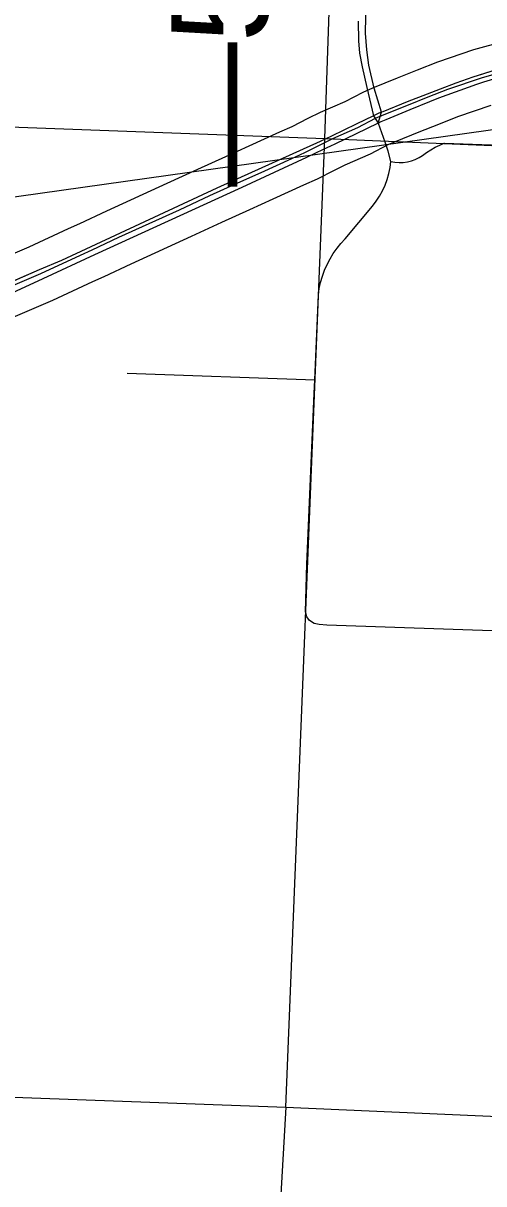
# Model space of a CAD drawing. Extents: x -132.8 to -73.3, y -60 to -26.
# Drawn here: x -124.262 to -123.787, y -53.272 to -52.075 of the extents above; entities that cross this region are included whole.
import ezdxf

# ---------------------------------------------------------------- set-up
doc = ezdxf.new("R2010")
doc.units = 0
for name, color, linetype in [('tdCoCityStreetMajor', 7, 'Continuous'), ('tdCoCityStreetMinor', 7, 'Continuous'), ('tdCoDivCarto', 7, 'Continuous'), ('tdCoPriCL', 7, 'Continuous'), ('tdCoPriDiv', 7, 'Continuous'), ('tdCoPrimary', 7, 'Continuous'), ('tdCoSectLine', 7, 'Continuous'), ('tdCoStrucPriMaintName', 7, 'Continuous'), ('tdStHwyPriRefPost1', 7, 'Continuous'), ('tdStHwyPriRefPost5', 7, 'Continuous')]:
    doc.layers.add(name, color=color, linetype=linetype)

msp = doc.modelspace()

# ---------------------------------------------------------------- linework, layer by layer
at = {"layer": 'tdCoCityStreetMajor'}
msp.add_lwpolyline([(-123.9169, -52.0734), (-123.9166, -52.0937), (-123.9155, -52.1063), (-123.9126, -52.1205), (-123.9077, -52.1417), (-123.9009, -52.1708), (-123.8962, -52.1784), (-123.8928, -52.1671), (-123.9002, -52.1424), (-123.9057, -52.1187), (-123.908, -52.1028), (-123.9093, -52.0857), (-123.9081, -52.034)], dxfattribs=at)
at = {"layer": 'tdCoCityStreetMinor'}
msp.add_line((-124.1547, -52.4361), (-123.9615, -52.4432), dxfattribs=at)
for points in [[(-123.8831, -52.218), (-123.8858, -52.2073), (-123.8891, -52.198), (-123.896, -52.1789), (-123.8962, -52.1784)], [(-123.8831, -52.218), (-123.8789, -52.2187), (-123.8746, -52.2191), (-123.8703, -52.2189), (-123.8661, -52.2183), (-123.862, -52.2173), (-123.858, -52.2159), (-123.8541, -52.214), (-123.8505, -52.2117), (-123.8463, -52.2086), (-123.8419, -52.2058), (-123.8374, -52.2032), (-123.8326, -52.201), (-123.828, -52.1991), (-123.8278, -52.199), (-123.7507, -52.2018)], [(-123.9615, -52.4432), (-123.9578, -52.3554), (-123.9569, -52.3489), (-123.9555, -52.3426), (-123.9537, -52.3363), (-123.9515, -52.3301), (-123.9488, -52.3241), (-123.9458, -52.3184), (-123.9424, -52.3128), (-123.9386, -52.3074), (-123.9345, -52.3024), (-123.9301, -52.2976), (-123.9021, -52.264), (-123.8982, -52.259), (-123.8948, -52.2538), (-123.8917, -52.2482), (-123.889, -52.2425), (-123.8868, -52.2365), (-123.8851, -52.2305), (-123.8838, -52.2243), (-123.8831, -52.218)], [(-123.7202, -52.7038), (-123.7588, -52.7026), (-123.9492, -52.696), (-123.957, -52.6954), (-123.9623, -52.6942), (-123.9668, -52.6912), (-123.9697, -52.6874), (-123.971, -52.6821), (-123.9696, -52.633), (-123.9621, -52.4572), (-123.9615, -52.4432)]]:
    msp.add_lwpolyline(points, dxfattribs=at)
at = {"layer": 'tdCoDivCarto'}
for p, q in [((-123.7791, -52.1249), (-123.7985, -52.1311)), ((-123.8338, -52.1523), (-123.7944, -52.1381)), ((-123.8163, -52.1373), (-123.8324, -52.1433)), ((-123.7985, -52.1311), (-123.8163, -52.1373)), ((-123.7944, -52.1381), (-123.7873, -52.136)), ((-123.8458, -52.1486), (-123.8662, -52.1566)), ((-123.8458, -52.1486), (-123.8662, -52.1566)), ((-123.8324, -52.1433), (-123.8458, -52.1486)), ((-123.8662, -52.1566), (-123.8913, -52.1666)), ((-123.8662, -52.1566), (-123.8913, -52.1666)), ((-123.8631, -52.1645), (-123.8428, -52.156)), ((-123.8631, -52.1645), (-123.8428, -52.156)), ((-123.8428, -52.156), (-123.8338, -52.1523)), ((-123.9009, -52.1708), (-123.9189, -52.1795)), ((-123.9004, -52.1706), (-123.9009, -52.1708)), ((-123.8956, -52.1682), (-123.9004, -52.1706)), ((-123.8928, -52.1671), (-123.8956, -52.1682)), ((-123.893, -52.1769), (-123.888, -52.1748)), ((-123.8913, -52.1666), (-123.8928, -52.1671)), ((-123.888, -52.1748), (-123.8631, -52.1645)), ((-123.888, -52.1748), (-123.8631, -52.1645)), ((-123.9189, -52.1795), (-123.9443, -52.1917)), ((-123.9189, -52.1795), (-123.9443, -52.1917)), ((-123.9405, -52.1997), (-123.8965, -52.1786)), ((-123.9405, -52.1997), (-123.8965, -52.1786)), ((-123.8965, -52.1786), (-123.8962, -52.1784)), ((-123.8962, -52.1784), (-123.893, -52.1769)), ((-123.9561, -52.1974), (-123.9598, -52.1992)), ((-123.9443, -52.1917), (-123.9561, -52.1974)), ((-123.9443, -52.1917), (-123.9561, -52.1974)), ((-123.9735, -52.2054), (-124.0626, -52.2455)), ((-123.9598, -52.1992), (-123.9735, -52.2054)), ((-123.9698, -52.2134), (-123.9524, -52.2053)), ((-123.9698, -52.2134), (-123.9524, -52.2053)), ((-123.9524, -52.2053), (-123.9451, -52.2019)), ((-123.9451, -52.2019), (-123.9405, -52.1997)), ((-124.0362, -52.2444), (-123.9698, -52.2134)), ((-124.1883, -52.3138), (-124.0362, -52.2444)), ((-124.0626, -52.2455), (-124.1621, -52.2917)), ((-124.1621, -52.2917), (-124.2225, -52.32)), ((-124.2415, -52.3385), (-124.1883, -52.3138)), ((-124.2454, -52.3298), (-124.2948, -52.3511)), ((-124.2225, -52.32), (-124.2454, -52.3298)), ((-124.2732, -52.3532), (-124.2415, -52.3385))]:
    msp.add_line(p, q, dxfattribs=at)
for points in [[(-123.7629, -52.1206), (-123.7791, -52.1249), (-123.7985, -52.1311), (-123.8163, -52.1373), (-123.8324, -52.1433), (-123.8458, -52.1486)], [(-123.7629, -52.1206), (-123.7791, -52.1249), (-123.7897, -52.1283)], [(-123.7629, -52.1206), (-123.7791, -52.1249), (-123.7897, -52.1283)], [(-123.7897, -52.1283), (-123.7985, -52.1311), (-123.8163, -52.1373), (-123.8324, -52.1433), (-123.8458, -52.1486)], [(-123.7897, -52.1283), (-123.7985, -52.1311), (-123.8163, -52.1373), (-123.8324, -52.1433), (-123.8458, -52.1486)], [(-123.8428, -52.156), (-123.8338, -52.1523), (-123.7944, -52.1381), (-123.7873, -52.136)], [(-123.8428, -52.156), (-123.8338, -52.1523), (-123.7944, -52.1381), (-123.7873, -52.136)], [(-123.8428, -52.156), (-123.8338, -52.1523), (-123.7944, -52.1381), (-123.7873, -52.136)], [(-123.7873, -52.136), (-123.7608, -52.1281)], [(-123.7873, -52.136), (-123.7608, -52.1281)], [(-123.8458, -52.1486), (-123.8662, -52.1566)], [(-123.8458, -52.1486), (-123.8662, -52.1566)], [(-123.8662, -52.1566), (-123.8913, -52.1666)], [(-123.8662, -52.1566), (-123.8913, -52.1666)], [(-123.8631, -52.1645), (-123.8428, -52.156)], [(-123.8631, -52.1645), (-123.8428, -52.156)], [(-123.9004, -52.1706), (-123.9009, -52.1708), (-123.9189, -52.1795)], [(-123.9004, -52.1706), (-123.9009, -52.1708), (-123.9189, -52.1795)], [(-123.9004, -52.1706), (-123.9009, -52.1708), (-123.9189, -52.1795)], [(-123.8913, -52.1666), (-123.8928, -52.1671), (-123.8956, -52.1682), (-123.9004, -52.1706)], [(-123.8913, -52.1666), (-123.8928, -52.1671), (-123.8956, -52.1682), (-123.9004, -52.1706)], [(-123.8913, -52.1666), (-123.8928, -52.1671), (-123.8956, -52.1682), (-123.9004, -52.1706)], [(-123.8965, -52.1786), (-123.8962, -52.1784), (-123.893, -52.1769), (-123.888, -52.1748)], [(-123.8965, -52.1786), (-123.8962, -52.1784), (-123.893, -52.1769), (-123.888, -52.1748)], [(-123.8965, -52.1786), (-123.8962, -52.1784), (-123.893, -52.1769), (-123.888, -52.1748)], [(-123.888, -52.1748), (-123.8631, -52.1645)], [(-123.888, -52.1748), (-123.8631, -52.1645)], [(-123.9189, -52.1795), (-123.9443, -52.1917)], [(-123.9189, -52.1795), (-123.9443, -52.1917)], [(-123.9405, -52.1997), (-123.8965, -52.1786)], [(-123.9405, -52.1997), (-123.8965, -52.1786)], [(-123.9561, -52.1974), (-123.9598, -52.1992), (-123.9735, -52.2054)], [(-123.9561, -52.1974), (-123.9598, -52.1992), (-123.9735, -52.2054)], [(-123.9561, -52.1974), (-123.9598, -52.1992), (-123.9735, -52.2054)], [(-123.9443, -52.1917), (-123.9561, -52.1974)], [(-123.9443, -52.1917), (-123.9561, -52.1974)], [(-123.9735, -52.2054), (-124.0626, -52.2455), (-124.1621, -52.2917), (-124.2225, -52.32), (-124.2454, -52.3298)], [(-123.9735, -52.2054), (-124.0626, -52.2455), (-124.1621, -52.2917), (-124.2225, -52.32), (-124.2454, -52.3298)], [(-123.9735, -52.2054), (-124.0626, -52.2455), (-124.1621, -52.2917), (-124.2225, -52.32), (-124.2454, -52.3298)], [(-123.9698, -52.2134), (-123.9524, -52.2053)], [(-123.9698, -52.2134), (-123.9524, -52.2053)], [(-123.9524, -52.2053), (-123.9451, -52.2019), (-123.9405, -52.1997)], [(-123.9524, -52.2053), (-123.9451, -52.2019), (-123.9405, -52.1997)], [(-123.9524, -52.2053), (-123.9451, -52.2019), (-123.9405, -52.1997)], [(-124.2415, -52.3385), (-124.1883, -52.3138), (-124.0362, -52.2444), (-123.9698, -52.2134)], [(-124.2415, -52.3385), (-124.1883, -52.3138), (-124.0362, -52.2444), (-123.9698, -52.2134)], [(-124.2415, -52.3385), (-124.1883, -52.3138), (-124.0362, -52.2444), (-123.9698, -52.2134)], [(-124.2454, -52.3298), (-124.2948, -52.3511), (-124.3573, -52.378)], [(-124.2454, -52.3298), (-124.2948, -52.3511), (-124.3573, -52.378)], [(-124.2454, -52.3298), (-124.2948, -52.3511), (-124.3573, -52.378)], [(-124.402, -52.4073), (-124.2732, -52.3532), (-124.2415, -52.3385)], [(-124.402, -52.4073), (-124.2732, -52.3532), (-124.2415, -52.3385)], [(-124.402, -52.4073), (-124.2732, -52.3532), (-124.2415, -52.3385)]]:
    msp.add_lwpolyline(points, dxfattribs=at)
at = {"layer": 'tdCoPriCL'}
msp.add_lwpolyline([(-123.7623, -52.1243), (-123.789, -52.1317), (-123.8248, -52.1438), (-123.8449, -52.1518), (-123.8654, -52.1598), (-123.8903, -52.17), (-123.8992, -52.1738), (-123.9174, -52.1834), (-123.9432, -52.1946), (-123.955, -52.2004), (-123.9722, -52.2092), (-123.9854, -52.2151), (-124.0171, -52.2295), (-124.0412, -52.2404), (-124.07, -52.2534), (-124.1014, -52.268), (-124.1637, -52.2964), (-124.1914, -52.3094), (-124.2032, -52.3147), (-124.2441, -52.3337), (-124.3562, -52.3816)], dxfattribs=at)
at = {"layer": 'tdCoPriDiv'}
for points in [[(-123.7662, -52.0942), (-123.7978, -52.103), (-123.8351, -52.1157), (-123.8559, -52.1239), (-123.8765, -52.1319), (-123.902, -52.1424), (-123.9121, -52.1467), (-123.9304, -52.1563), (-123.9558, -52.1674), (-123.9685, -52.1735), (-123.9852, -52.1822), (-123.9977, -52.1877), (-124.0295, -52.2022), (-124.0536, -52.2131), (-124.0825, -52.2262), (-124.1139, -52.2407), (-124.1763, -52.2692), (-124.2039, -52.2822), (-124.2156, -52.2874), (-124.2563, -52.3063), (-124.3679, -52.354)], [(-123.7802, -52.1604), (-123.8144, -52.172), (-123.8339, -52.1797), (-123.8542, -52.1876), (-123.8787, -52.1977), (-123.8863, -52.2009), (-123.9044, -52.2104), (-123.9307, -52.2219), (-123.9416, -52.2272), (-123.9592, -52.2363), (-123.9731, -52.2425), (-124.0047, -52.2568), (-124.0289, -52.2678), (-124.0575, -52.2807), (-124.0889, -52.2952), (-124.1511, -52.3237), (-124.1789, -52.3367), (-124.1907, -52.342), (-124.2319, -52.3611), (-124.3444, -52.4092)]]:
    msp.add_lwpolyline(points, dxfattribs=at)
at = {"layer": 'tdCoPrimary'}
for p, q in [((-123.8458, -52.1486), (-123.8662, -52.1566)), ((-123.8458, -52.1486), (-123.8662, -52.1566)), ((-123.8662, -52.1566), (-123.8913, -52.1666)), ((-123.8662, -52.1566), (-123.8913, -52.1666)), ((-123.8631, -52.1645), (-123.8428, -52.156)), ((-123.8631, -52.1645), (-123.8428, -52.156)), ((-123.888, -52.1748), (-123.8631, -52.1645)), ((-123.888, -52.1748), (-123.8631, -52.1645)), ((-123.9189, -52.1795), (-123.9443, -52.1917)), ((-123.9189, -52.1795), (-123.9443, -52.1917)), ((-123.9405, -52.1997), (-123.8965, -52.1786)), ((-123.9405, -52.1997), (-123.8965, -52.1786)), ((-123.9443, -52.1917), (-123.9561, -52.1974)), ((-123.9443, -52.1917), (-123.9561, -52.1974)), ((-123.9698, -52.2134), (-123.9524, -52.2053)), ((-123.9698, -52.2134), (-123.9524, -52.2053))]:
    msp.add_line(p, q, dxfattribs=at)
for points in [[(-123.7791, -52.1249), (-123.7985, -52.1311), (-123.8163, -52.1373), (-123.8324, -52.1433), (-123.8458, -52.1486), (-123.8662, -52.1566), (-123.8913, -52.1666), (-123.8928, -52.1671), (-123.8956, -52.1682), (-123.9004, -52.1706), (-123.9009, -52.1708), (-123.9189, -52.1795), (-123.9443, -52.1917), (-123.9561, -52.1974), (-123.9598, -52.1992), (-123.9735, -52.2054), (-124.0626, -52.2455), (-124.1621, -52.2917), (-124.2225, -52.32), (-124.2454, -52.3298), (-124.2948, -52.3511)], [(-123.7629, -52.1206), (-123.7791, -52.1249), (-123.7985, -52.1311), (-123.8163, -52.1373), (-123.8324, -52.1433), (-123.8458, -52.1486)], [(-123.7629, -52.1206), (-123.7791, -52.1249), (-123.7985, -52.1311), (-123.8163, -52.1373), (-123.8324, -52.1433), (-123.8458, -52.1486)], [(-124.2732, -52.3532), (-124.2415, -52.3385), (-124.1883, -52.3138), (-124.0362, -52.2444), (-123.9698, -52.2134), (-123.9524, -52.2053), (-123.9451, -52.2019), (-123.9405, -52.1997), (-123.8965, -52.1786), (-123.8962, -52.1784), (-123.893, -52.1769), (-123.888, -52.1748), (-123.8631, -52.1645), (-123.8428, -52.156), (-123.8338, -52.1523), (-123.7944, -52.1381), (-123.7873, -52.136)], [(-123.8428, -52.156), (-123.8338, -52.1523), (-123.7944, -52.1381), (-123.7873, -52.136)], [(-123.8428, -52.156), (-123.8338, -52.1523), (-123.7944, -52.1381), (-123.7873, -52.136)], [(-123.9004, -52.1706), (-123.9009, -52.1708), (-123.9189, -52.1795)], [(-123.9004, -52.1706), (-123.9009, -52.1708), (-123.9189, -52.1795)], [(-123.8913, -52.1666), (-123.8928, -52.1671), (-123.8956, -52.1682), (-123.9004, -52.1706)], [(-123.8913, -52.1666), (-123.8928, -52.1671), (-123.8956, -52.1682), (-123.9004, -52.1706)], [(-123.8965, -52.1786), (-123.8962, -52.1784), (-123.893, -52.1769), (-123.888, -52.1748)], [(-123.8965, -52.1786), (-123.8962, -52.1784), (-123.893, -52.1769), (-123.888, -52.1748)], [(-123.9561, -52.1974), (-123.9598, -52.1992), (-123.9735, -52.2054)], [(-123.9561, -52.1974), (-123.9598, -52.1992), (-123.9735, -52.2054)], [(-123.9735, -52.2054), (-124.0626, -52.2455), (-124.1621, -52.2917), (-124.2225, -52.32), (-124.2454, -52.3298)], [(-123.9735, -52.2054), (-124.0626, -52.2455), (-124.1621, -52.2917), (-124.2225, -52.32), (-124.2454, -52.3298)], [(-123.9524, -52.2053), (-123.9451, -52.2019), (-123.9405, -52.1997)], [(-123.9524, -52.2053), (-123.9451, -52.2019), (-123.9405, -52.1997)], [(-124.2415, -52.3385), (-124.1883, -52.3138), (-124.0362, -52.2444), (-123.9698, -52.2134)], [(-124.2415, -52.3385), (-124.1883, -52.3138), (-124.0362, -52.2444), (-123.9698, -52.2134)], [(-124.2454, -52.3298), (-124.2948, -52.3511), (-124.3573, -52.378)], [(-124.2454, -52.3298), (-124.2948, -52.3511), (-124.3573, -52.378)], [(-124.402, -52.4073), (-124.2732, -52.3532), (-124.2415, -52.3385)], [(-124.402, -52.4073), (-124.2732, -52.3532), (-124.2415, -52.3385)]]:
    msp.add_lwpolyline(points, dxfattribs=at)
at = {"layer": 'tdCoSectLine'}
for points in [[(-123.9512, -52.1941), (-123.9173, -51.2011)], [(-124.9527, -52.1571), (-123.9512, -52.1941)], [(-123.9915, -53.1928), (-123.9512, -52.1941)], [(-123.9512, -52.1941), (-122.9506, -52.2361)], [(-124.9921, -53.1562), (-123.9915, -53.1928)], [(-123.9915, -53.1928), (-124.0482, -54.1894)], [(-123.9915, -53.1928), (-122.9766, -53.2375)]]:
    msp.add_lwpolyline(points, dxfattribs=at)
at = {"layer": 'tdCoStrucPriMaintName'}
msp.add_line((-124.4534, -52.28), (-123.3311, -52.1223), dxfattribs=at)
msp.add_line((-124.4534, -52.28), (-123.3311, -52.1223), dxfattribs=at)
msp.add_line((-124.4534, -52.28), (-123.3311, -52.1223), dxfattribs=at)

# ---------------------------------------------------------------- texts
at = {"layer": 'tdStHwyPriRefPost1'}
msp.add_text('‒‒55', height=0.1, rotation=90, dxfattribs=at).set_placement((-124.0094, -52.2438))
at = {"layer": 'tdStHwyPriRefPost5'}
msp.add_text('‒‒55', height=0.1, rotation=90, dxfattribs=at).set_placement((-124.0094, -52.2438))

doc.saveas('drawing.dxf')
